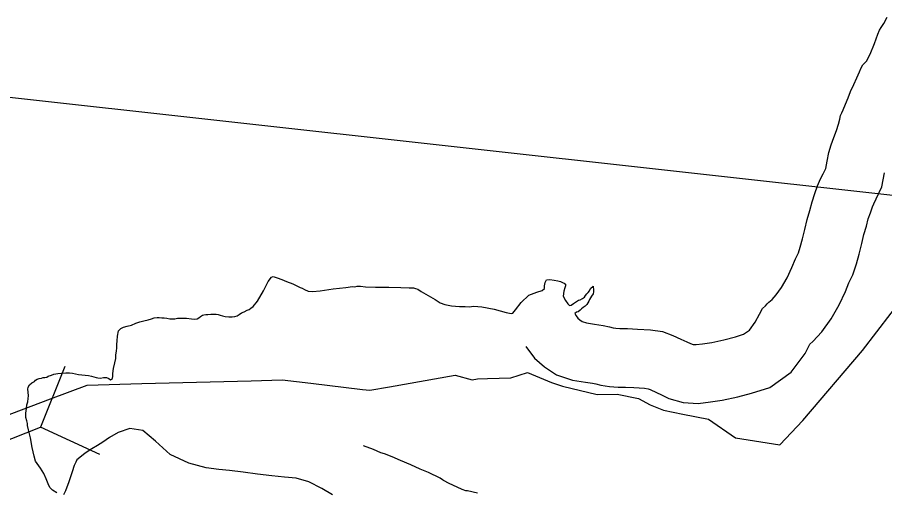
# Model space of a CAD drawing. Extents: x 1662474 to 1856135, y 779280 to 917889.
# Drawn here: x 1732919 to 1734028, y 798474 to 799082 of the extents above; entities that cross this region are included whole.
import ezdxf

# ---------------------------------------------------------------- set-up
doc = ezdxf.new("R2010")
doc.units = 0
for name, color, linetype in [('Exist Boundary Political City Limit New', 7, 'Continuous'), ('Exist Hydrographic Buffer Line', 7, 'Continuous'), ('Exist Hydrographic Lake Shore', 7, 'Continuous'), ('Exist Road Secondary Structure Culvert CELL', 7, 'Continuous'), ('Exist Road Secondary Structure Standard Bridge Number Label', 7, 'Continuous'), ('Map Preparation Boundary City Limit Buffer Line', 7, 'Continuous')]:
    doc.layers.add(name, color=color, linetype=linetype)

msp = doc.modelspace()

# ---------------------------------------------------------------- linework, layer by layer
at = {"layer": 'Exist Boundary Political City Limit New'}
msp.add_lwpolyline([(1732862.6, 798556.4), (1732961.8, 798593.8), (1733008.6, 798611.4), (1733078.5, 798613.3), (1733218.5, 798617.1), (1733258.2, 798618.2), (1733294.6, 798613.8), (1733360.9, 798605.9), (1733370.2, 798604.8), (1733395.4, 798609.2), (1733479.2, 798624.1), (1733501, 798618.2), (1733507.9, 798619.4), (1733520.4, 798619.8), (1733550.5, 798620.9), (1733571.6, 798627.4), (1733602.2, 798614.9), (1733616.5, 798610.2), (1733660.9, 798599.6), (1733686.5, 798599.9), (1733713.5, 798594.2), (1733728.4, 798586.4), (1733745.6, 798579.2), (1733770.2, 798574.2), (1733802.9, 798568.1), (1733837.8, 798544), (1733894.2, 798535), (1733923.5, 798566.2), (1733999.9, 798655.6), (1734073.4, 798751.2)], dxfattribs=at)
at = {"layer": 'Exist Hydrographic Buffer Line'}
for points in [[(1733569.4, 798660.7), (1733580.8, 798645.8), (1733593.2, 798634.7), (1733608.8, 798624.8), (1733629.1, 798617.9), (1733645.8, 798615.4), (1733654.9, 798613.9), (1733659.1, 798613.1), (1733665.3, 798611.4), (1733676.6, 798609.5), (1733687.8, 798609), (1733697.1, 798609), (1733707.7, 798608.3), (1733721.3, 798607.4), (1733725.9, 798606.8), (1733728.4, 798605.9), (1733736.4, 798602.1), (1733742.9, 798599.2), (1733752.2, 798594.4), (1733770.8, 798589.2), (1733790, 798587.9), (1733805.5, 798590), (1733820.4, 798592), (1733840.5, 798596.4), (1733858.2, 798601.1), (1733881.7, 798608.3), (1733908.9, 798627.9), (1733926.6, 798652), (1733932.8, 798663.7), (1733936.7, 798667.1), (1733948.2, 798679.7), (1733959.9, 798696.3), (1733970.1, 798714.1), (1733978.2, 798731.3), (1733982.7, 798742.1), (1733987.7, 798752.4), (1733992.3, 798766.5), (1733995.7, 798779.1), (1733999.2, 798792.7), (1734001.9, 798804.2), (1734005, 798814.9), (1734007.3, 798824), (1734010.1, 798831.8), (1734012.7, 798839.4), (1734014.5, 798843.5), (1734017.5, 798849.6), (1734024.6, 798865.2), (1734028.2, 798882.9)], [(1733507.8, 798473.3), (1733494.8, 798476.1), (1733492.9, 798476.4), (1733488.2, 798478), (1733481.8, 798480.9), (1733471.7, 798485.8), (1733464.1, 798489.4), (1733462.8, 798490.1), (1733460, 798492.3), (1733445.2, 798499.8), (1733434.4, 798504.1), (1733422.4, 798509.6), (1733409.4, 798514.9), (1733398.6, 798519.7), (1733389, 798523.4), (1733384.2, 798524.9), (1733374.8, 798528.9), (1733361.8, 798533.8)]]:
    msp.add_lwpolyline(points, dxfattribs=at)
at = {"layer": 'Exist Hydrographic Lake Shore'}
for points in [[(1733954.8, 798897.9), (1733956.9, 798908.9), (1733959.8, 798918.9), (1733963.4, 798928.3), (1733966.8, 798937), (1733969.1, 798945.1), (1733970.8, 798951.7), (1733972, 798956.4), (1733973.6, 798959.6), (1733975.1, 798963.5), (1733978.1, 798970.6), (1733981.8, 798978.8), (1733984.6, 798987.1), (1733988.9, 798995.8), (1733992.8, 799004.7), (1733996.1, 799012.3), (1733998.5, 799017.3), (1734000.6, 799021), (1734004.9, 799026), (1734009.6, 799034.9), (1734015.4, 799048.6), (1734019.5, 799060.4), (1734021.6, 799065.6), (1734023.8, 799069), (1734027.1, 799074.2), (1734031.4, 799081.9)], [(1733590.4, 798732.6), (1733593.6, 798735.2), (1733593.6, 798738.6), (1733594.4, 798742.8), (1733595.9, 798746.2), (1733600.1, 798746.4), (1733605.6, 798745.7), (1733610.4, 798744.9), (1733614, 798744.1), (1733616.4, 798742.5), (1733618.5, 798742), (1733620.4, 798740.7), (1733620.4, 798738.3), (1733619.5, 798735.9), (1733618.2, 798731.8), (1733617.1, 798725.2), (1733620.1, 798719.7), (1733623.2, 798715.2), (1733625.4, 798713.1), (1733627.6, 798713.6), (1733630.6, 798716), (1733634.2, 798718.4), (1733636.9, 798719.9), (1733639.2, 798720.4), (1733642.1, 798722.3), (1733644.5, 798723.9), (1733646, 798726), (1733647.6, 798728.1), (1733649.2, 798729.9), (1733650.8, 798732), (1733652.4, 798734.9), (1733655.8, 798737.8), (1733656, 798732.8), (1733656, 798730.7), (1733655.5, 798728.3), (1733653.6, 798725.4), (1733652.1, 798723.1), (1733651, 798720.8), (1733650.2, 798718.9), (1733649, 798716.8), (1733647.6, 798714.4), (1733645.2, 798712.6), (1733642.9, 798710.8), (1733640.8, 798709.2), (1733638.8, 798707.1), (1733636.4, 798705.2), (1733634.2, 798704.8), (1733632.4, 798702.9), (1733633.8, 798700), (1733636.1, 798696.9), (1733638.5, 798694.8), (1733641.4, 798692.9), (1733646.9, 798691.1), (1733657.4, 798689.5), (1733668.4, 798687.7), (1733676.5, 798686.1), (1733681.2, 798684.8), (1733684.4, 798684.2), (1733689.6, 798684), (1733699.4, 798684), (1733712.5, 798683.2), (1733728.8, 798682.1), (1733744.2, 798680.1), (1733757.6, 798675.1), (1733767.6, 798670.3), (1733775.2, 798666.9), (1733779.9, 798664.6), (1733783.6, 798663.5), (1733787.5, 798663.2), (1733795.6, 798664.3), (1733807.2, 798665.9), (1733822.8, 798669.3), (1733837.6, 798673.2), (1733847.9, 798676.4), (1733855.5, 798681.9), (1733862.9, 798691.9), (1733868.4, 798702.4), (1733872.2, 798709.4), (1733875.8, 798712.9), (1733878.1, 798715.2), (1733880.4, 798717.6), (1733884.4, 798721), (1733889.6, 798726.8), (1733896.5, 798736.5), (1733903.5, 798748.8), (1733909.6, 798761.7), (1733914.2, 798772.9), (1733918, 798780.6), (1733920.4, 798787.9), (1733923.2, 798798.4), (1733926.4, 798810.5), (1733929.2, 798823.1), (1733932.6, 798834.6), (1733935.5, 798845.9), (1733939.2, 798856.4), (1733942.6, 798866.4), (1733946.4, 798875.1), (1733949.8, 798881.9), (1733952.9, 798888.7), (1733954.8, 798897.9)], [(1733047.6, 798674.2), (1733048.8, 798680.8), (1733051.6, 798684), (1733055.2, 798685.6), (1733060, 798686.9), (1733065.2, 798688.2), (1733070.8, 798690.6), (1733076.2, 798692.6), (1733081.2, 798693.7), (1733086.5, 798694.8), (1733090.8, 798696.3), (1733094.4, 798697.4), (1733098, 798697.9), (1733100.6, 798697.9), (1733104.1, 798697.6), (1733107.2, 798697.6), (1733110.6, 798696.9), (1733114.2, 798696.3), (1733117.8, 798696.1), (1733120.9, 798696.1), (1733124, 798697.1), (1733128.8, 798697.1), (1733135.6, 798696.9), (1733142.1, 798696.3), (1733145.5, 798695.6), (1733149.2, 798696.3), (1733151.4, 798697.6), (1733153.6, 798699.2), (1733156, 798701.1), (1733157.9, 798701.3), (1733160.5, 798701.6), (1733163.1, 798701.8), (1733166.8, 798702.4), (1733170.5, 798702.4), (1733173.6, 798702.4), (1733176, 798701.6), (1733178.9, 798700.8), (1733181.5, 798700), (1733184.9, 798699.2), (1733189.6, 798698.7), (1733194.1, 798698.7), (1733197.5, 798699.2), (1733200.6, 798700.2), (1733202.8, 798701.6), (1733205.9, 798703.7), (1733209.4, 798705.2), (1733213.2, 798707.1), (1733215.6, 798708.1), (1733218, 798709.7), (1733221.1, 798712.1), (1733226.4, 798718.9), (1733234, 798732), (1733240.2, 798744.1), (1733244.2, 798749.6), (1733246.6, 798750.4), (1733251.4, 798748.8), (1733257.4, 798746.7), (1733263.6, 798744.1), (1733271.5, 798740.9), (1733280.8, 798736.5), (1733283.4, 798735.4), (1733286.5, 798733.6), (1733291.2, 798731.5), (1733296.8, 798731.2), (1733306.4, 798732.2), (1733323.2, 798734.4), (1733339.5, 798736.5), (1733347.9, 798737.5), (1733350.8, 798737.2), (1733353.9, 798738.1), (1733355.8, 798738.1), (1733358.1, 798737.8), (1733364.4, 798737.2), (1733377.5, 798736.8), (1733394.4, 798736.8), (1733409.6, 798736.5), (1733420.4, 798735.9), (1733425.9, 798735.7), (1733428.5, 798735.2), (1733431.4, 798734.1), (1733435.6, 798731.2), (1733444.5, 798726), (1733453.6, 798720.8), (1733459.8, 798716.8), (1733465.8, 798714.4), (1733474.6, 798712.9), (1733484.6, 798712.1), (1733492, 798711.8), (1733497.2, 798711.6), (1733503.2, 798712.3), (1733513.2, 798711.6), (1733529.2, 798708.4), (1733544.5, 798704.2), (1733550.8, 798702.9), (1733553.1, 798703.4), (1733556.2, 798707.9), (1733563.4, 798717.3), (1733573.4, 798726.5), (1733583.6, 798730.4), (1733590.4, 798732.6)], [(1733046.1, 798654.9), (1733046.4, 798659.3), (1733046.4, 798663.2), (1733046.9, 798668), (1733047.6, 798674.2)], [(1732970, 798473.8), (1732964.5, 798476.9), (1732960.8, 798480.3), (1732958.6, 798485.3), (1732956.2, 798491.6), (1732953.1, 798498.4), (1732948.8, 798505.2), (1732944.8, 798511.3), (1732942.4, 798514.2), (1732941.1, 798520.5), (1732938.5, 798531.5), (1732936.1, 798544.1), (1732933.8, 798554.1), (1732932.4, 798559.6), (1732932.4, 798562.2), (1732931.4, 798565.6), (1732930.4, 798570.1), (1732930.4, 798575.6), (1732930.9, 798581.6), (1732931.4, 798586.4), (1732932.6, 798590), (1732933.2, 798594.5), (1732933.8, 798597.6), (1732933.2, 798602.4), (1732932.6, 798606.1), (1732933.2, 798608.9), (1732934.8, 798611.6), (1732937.9, 798614.2), (1732941.4, 798616), (1732942.6, 798617.6), (1732944.8, 798619.2), (1732947.1, 798619.9), (1732950.2, 798620.5), (1732952.6, 798621), (1732954.5, 798621.2), (1732957.1, 798621.5), (1732958.6, 798623.1), (1732962.9, 798624.1), (1732966, 798625.4), (1732968.6, 798625.7), (1732971.2, 798626.2), (1732976, 798626.8), (1732981.2, 798627.3), (1732986, 798627), (1732989.9, 798626.8), (1732993.9, 798626), (1732997.5, 798625.2), (1733002, 798624.7), (1733005.9, 798624.1), (1733010.4, 798623.6), (1733014, 798622.8), (1733017.2, 798622.1), (1733020.1, 798621.2), (1733022.5, 798620.8), (1733025.6, 798620.5), (1733029.5, 798621), (1733033.5, 798621), (1733036.4, 798619.7), (1733038.5, 798618.4), (1733040.9, 798619.7), (1733041.4, 798623.1), (1733041.4, 798626.2), (1733042.4, 798632.8), (1733044, 798640.1), (1733045.2, 798645.4), (1733045.5, 798650.1), (1733046.1, 798654.9)], [(1733322.5, 798470.9), (1733308.8, 798479.2), (1733292, 798487.9), (1733276, 798492.4), (1733260.8, 798493.9), (1733244.8, 798495.6), (1733226.6, 798497.6), (1733208, 798500.2), (1733190.6, 798502.1), (1733176.8, 798503.7), (1733160.8, 798505.5), (1733138.5, 798511.6), (1733114.9, 798522.8), (1733095.9, 798539.9), (1733079.9, 798553.6), (1733063.1, 798555.9), (1733048.4, 798550.9), (1733037.1, 798544.4), (1733028.8, 798538.3), (1733021.9, 798534.4), (1733014.6, 798529.9), (1733005.9, 798524.4), (1732999.1, 798518.9), (1732995.6, 798515.8), (1732994.1, 798512.9), (1732992.2, 798508.7), (1732989.4, 798500.5), (1732985.1, 798487.7), (1732981, 798476.1), (1732978.4, 798471.1)]]:
    msp.add_lwpolyline(points, dxfattribs=at)
at = {"layer": 'Exist Road Secondary Structure Culvert CELL'}
for p in [(1732979.9, 798635.2), (1732764.9, 798484.3), (1733024.8, 798522.8)]:
    msp.add_line(p, (1732949.2, 798557.8), dxfattribs=at)
at = {"layer": 'Exist Road Secondary Structure Standard Bridge Number Label'}
msp.add_line((1732823.4, 798989.5), (1735288.6, 798715.6), dxfattribs=at)
at = {"layer": 'Map Preparation Boundary City Limit Buffer Line'}
msp.add_lwpolyline([(1732862.6, 798556.4), (1732961.8, 798593.8), (1733008.6, 798611.4), (1733078.5, 798613.3), (1733218.5, 798617.1), (1733258.2, 798618.2), (1733294.6, 798613.8), (1733360.9, 798605.9), (1733370.2, 798604.8), (1733395.4, 798609.2), (1733479.2, 798624.1), (1733501, 798618.2), (1733507.9, 798619.4), (1733520.4, 798619.8), (1733550.5, 798620.9), (1733571.6, 798627.4), (1733602.2, 798614.9), (1733616.5, 798610.2), (1733660.9, 798599.6), (1733686.5, 798599.9), (1733713.5, 798594.2), (1733728.4, 798586.4), (1733745.6, 798579.2), (1733770.2, 798574.2), (1733802.9, 798568.1), (1733837.8, 798544), (1733894.2, 798535), (1733923.5, 798566.2), (1733999.9, 798655.6), (1734073.4, 798751.2)], dxfattribs=at)

doc.saveas('drawing.dxf')
